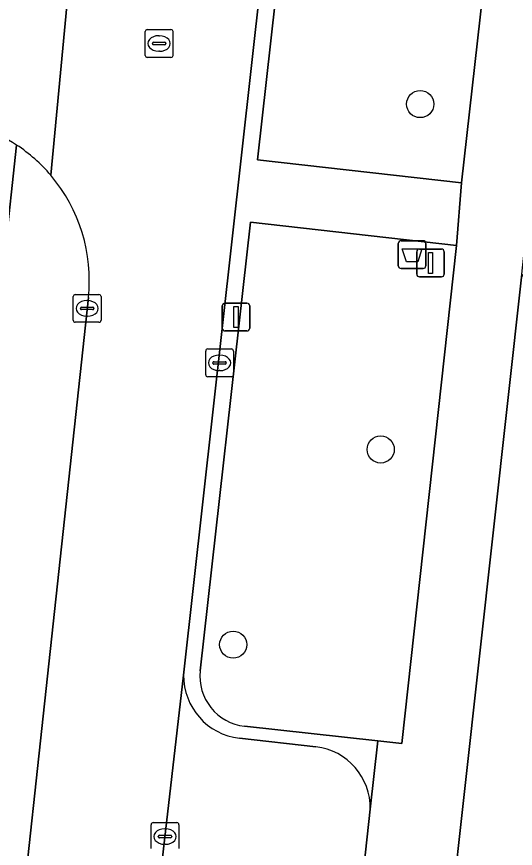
# Model space of a CAD drawing. Extents: x 161928 to 163071, y 386474 to 387428.
# Drawn here: x 162375.14 to 162393.09, y 386525.82 to 386555.76 of the extents above; entities that cross this region are included whole.
import ezdxf

# ---------------------------------------------------------------- set-up
doc = ezdxf.new("R2010")
doc.units = 0
for name, color, linetype in [('IMGEO_Afvalbak', 7, 'Continuous'), ('IMGEO_Boom', 7, 'Continuous'), ('IMGEO_Groenvoorziening', 7, 'Continuous'), ('IMGEO_Kolk', 7, 'Continuous'), ('IMGEO_Lichtmast', 7, 'Continuous'), ('IMGEO_Parkeervlak_open', 7, 'Continuous'), ('IMGEO_Rijbaan_lokaal_open', 7, 'Continuous'), ('IMGEO_Rioolput', 7, 'Continuous'), ('IMGEO_Verkeersbordpaal', 7, 'Continuous'), ('IMGEO_Voetpad_open', 7, 'Continuous')]:
    doc.layers.add(name, color=color, linetype=linetype)

msp = doc.modelspace()

# ---------------------------------------------------------------- linework, layer by layer
at = {"layer": 'IMGEO_Afvalbak'}
for p, q in [((162388.978, 386547.691), (162389.768, 386547.691)), ((162389.768, 386547.691), (162388.978, 386547.691)), ((162388.878, 386546.791), (162388.878, 386547.591)), ((162388.878, 386547.591), (162388.878, 386546.791)), ((162389.868, 386547.591), (162389.868, 386546.791)), ((162389.868, 386546.791), (162389.868, 386547.591)), ((162389.768, 386546.691), (162388.978, 386546.691)), ((162388.978, 386546.691), (162389.768, 386546.691))]:
    msp.add_line(p, q, dxfattribs=at)
msp.add_lwpolyline([(162389.021, 386547.405), (162389.725, 386547.405), (162389.576, 386546.935), (162389.17, 386546.935), (162389.021, 386547.405)], dxfattribs=at)
for centre, start, end in [((162388.978, 386547.591), 90, 180), ((162388.978, 386547.591), 90, 180), ((162389.768, 386547.591), 0, 90), ((162389.768, 386547.591), 360, 90), ((162388.978, 386546.791), 180, 270), ((162388.978, 386546.791), 180, 270), ((162389.768, 386546.791), 270, 0), ((162389.768, 386546.791), 270, 0)]:
    msp.add_arc(centre, 0.1, start, end, dxfattribs=at)
at = {"layer": 'IMGEO_Boom'}
for centre in [(162389.667, 386552.611), (162388.244, 386540.18), (162382.934, 386533.154)]:
    msp.add_circle(centre, 0.489, dxfattribs=at)
at = {"layer": 'IMGEO_Groenvoorziening'}
for points in [[(162386.515, 386574.809), (162383.807, 386550.605), (162391.149, 386549.775), (162393.833, 386573.529)], [(162390.976, 386547.518), (162383.556, 386548.365), (162381.749, 386532.21)], [(162383.339, 386530.221), (162388.138, 386529.688), (162389.007, 386529.591), (162390.976, 386547.518)]]:
    msp.add_lwpolyline(points, dxfattribs=at)
msp.add_lwpolyline([(162403.736, 386500.851), (162402.426, 386501.414), (162400.812, 386502.787), (162398.903, 386505.27), (162398.498, 386506.688), (162398.496, 386509.637), (162399.631, 386518.179), (162399.756, 386522.109), (162400.829, 386530.225), (162401.385, 386531.893), (162401.792, 386532.644), (162402.544, 386533.465), (162403.05, 386533.82), (162393.322, 386546.486), (162388.71, 386504.804), (162388.173, 386499.956), (162392.481, 386496.031), (162393.962, 386495.368), (162395.688, 386495.013), (162402.946, 386494.167), (162403.383, 386497.92)], close=True, dxfattribs=at)
msp.add_arc((162383.538, 386532.01), 1.8, 173.6252, 263.6522, dxfattribs=at)
at = {"layer": 'IMGEO_Kolk'}
for p, q in [((162377.175, 386544.83), (162377.175, 386545.682)), ((162377.25, 386545.756), (162378.102, 386545.756)), ((162378.176, 386545.682), (162378.176, 386544.83)), ((162377.477, 386545.299), (162377.875, 386545.299)), ((162377.663, 386545.536), (162377.688, 386545.536)), ((162377.434, 386545.25), (162377.434, 386545.262)), ((162377.872, 386545.213), (162377.474, 386545.213)), ((162377.918, 386545.262), (162377.918, 386545.25)), ((162378.102, 386544.756), (162377.25, 386544.756)), ((162377.686, 386544.976), (162377.661, 386544.976)), ((162382.018, 386543.796), (162382.87, 386543.796)), ((162381.943, 386542.87), (162381.943, 386543.722)), ((162382.431, 386543.576), (162382.456, 386543.576)), ((162382.944, 386543.722), (162382.944, 386542.87)), ((162382.202, 386543.29), (162382.202, 386543.302)), ((162382.64, 386543.253), (162382.242, 386543.253)), ((162382.245, 386543.339), (162382.643, 386543.339)), ((162382.686, 386543.302), (162382.686, 386543.29)), ((162382.454, 386543.016), (162382.429, 386543.016)), ((162382.87, 386542.796), (162382.018, 386542.796)), ((162380.054, 386526.748), (162380.906, 386526.748)), ((162379.979, 386525.822), (162379.979, 386526.674)), ((162380.467, 386526.528), (162380.492, 386526.528)), ((162380.98, 386526.674), (162380.98, 386525.822)), ((162380.238, 386526.242), (162380.238, 386526.254)), ((162380.676, 386526.205), (162380.278, 386526.205)), ((162380.281, 386526.291), (162380.679, 386526.291)), ((162380.722, 386526.254), (162380.722, 386526.242)), ((162380.49, 386525.968), (162380.465, 386525.968))]:
    msp.add_line(p, q, dxfattribs=at)
for points in [[(162377.175, 386544.83), (162377.175, 386545.682)], [(162377.25, 386545.756), (162378.102, 386545.756)], [(162378.176, 386545.682), (162378.176, 386544.83)], [(162378.102, 386544.756), (162377.25, 386544.756)], [(162382.018, 386543.796), (162382.87, 386543.796)], [(162381.943, 386542.87), (162381.943, 386543.722)], [(162382.944, 386543.722), (162382.944, 386542.87)], [(162382.87, 386542.796), (162382.018, 386542.796)], [(162380.054, 386526.748), (162380.906, 386526.748)], [(162379.979, 386525.822), (162379.979, 386526.674)], [(162380.98, 386526.674), (162380.98, 386525.822)]]:
    msp.add_lwpolyline(points, dxfattribs=at)
for centre, radius, start, end in [((162377.252, 386545.68), 0.0765, 91.552, 178.448), ((162377.252, 386545.68), 0.0765, 91.552, 178.448), ((162378.1, 386545.68), 0.0765, 1.552, 88.448), ((162378.1, 386545.68), 0.0765, 1.552, 88.448), ((162377.474, 386545.259), 0.0403, 85.8775, 175.7526), ((162377.879, 386545.261), 0.0386, 1.7309, 96.639), ((162377.471, 386545.249), 0.0366, 178.938, 274.7102), ((162377.875, 386545.256), 0.043, 264.8664, 352.4533), ((162377.252, 386544.832), 0.0765, 181.552, 268.448), ((162377.252, 386544.832), 0.0765, 181.552, 268.448), ((162378.1, 386544.832), 0.0765, 271.552, 358.448), ((162378.1, 386544.832), 0.0765, 271.552, 358.448), ((162382.02, 386543.72), 0.0765, 91.552, 178.448), ((162382.02, 386543.72), 0.0765, 91.552, 178.448), ((162382.868, 386543.72), 0.0765, 1.552, 88.448), ((162382.868, 386543.72), 0.0765, 1.552, 88.448), ((162382.242, 386543.299), 0.0403, 85.8775, 175.7526), ((162382.239, 386543.289), 0.0366, 178.938, 274.7102), ((162382.643, 386543.296), 0.043, 264.8664, 352.4533), ((162382.647, 386543.301), 0.0386, 1.7309, 96.639), ((162382.02, 386542.872), 0.0765, 181.552, 268.448), ((162382.02, 386542.872), 0.0765, 181.552, 268.448), ((162382.868, 386542.872), 0.0765, 271.552, 358.448), ((162382.868, 386542.872), 0.0765, 271.552, 358.448), ((162380.056, 386526.672), 0.0765, 91.552, 178.448), ((162380.056, 386526.672), 0.0765, 91.552, 178.448), ((162380.904, 386526.672), 0.0765, 1.552, 88.448), ((162380.904, 386526.672), 0.0765, 1.552, 88.448), ((162380.278, 386526.251), 0.0403, 85.8775, 175.7526), ((162380.275, 386526.241), 0.0366, 178.938, 274.7102), ((162380.679, 386526.248), 0.043, 264.8664, 352.4533), ((162380.683, 386526.253), 0.0386, 1.7309, 96.639)]:
    msp.add_arc(centre, radius, start, end, dxfattribs=at)
for centre, major_axis, ratio, start_param, end_param in [((162377.662, 386545.256), (-0.387, 0.002), 0.722429, 4.712389, 7.853982), ((162377.687, 386545.256), (-0.39, 0.002), 0.717154, 1.570796, 4.712389), ((162382.43, 386543.296), (-0.387, 0.002), 0.722429, 4.712389, 7.853982), ((162382.455, 386543.296), (-0.39, 0.002), 0.717154, 1.570796, 4.712389), ((162380.466, 386526.248), (-0.387, 0.002), 0.722429, 4.712389, 7.853982), ((162380.491, 386526.248), (-0.39, 0.002), 0.717154, 1.570796, 4.712389)]:
    msp.add_ellipse(centre, major_axis=major_axis, ratio=ratio, start_param=start_param, end_param=end_param, dxfattribs=at)
at = {"layer": 'IMGEO_Lichtmast'}
for p, q in [((162382.538, 386544.546), (162382.538, 386545.346)), ((162382.538, 386545.346), (162382.538, 386544.546)), ((162382.638, 386545.446), (162383.428, 386545.446)), ((162383.428, 386545.446), (162382.638, 386545.446)), ((162383.528, 386545.346), (162383.528, 386544.546)), ((162383.528, 386544.546), (162383.528, 386545.346)), ((162383.428, 386544.446), (162382.638, 386544.446)), ((162382.638, 386544.446), (162383.428, 386544.446))]:
    msp.add_line(p, q, dxfattribs=at)
msp.add_lwpolyline([(162382.958, 386545.321), (162383.108, 386545.321), (162383.108, 386544.571), (162382.958, 386544.571), (162382.958, 386545.321)], dxfattribs=at)
for centre, start, end in [((162382.638, 386545.346), 90, 180), ((162382.638, 386545.346), 90, 180), ((162383.428, 386545.346), 0, 90), ((162383.428, 386545.346), 360, 90), ((162382.638, 386544.546), 180, 270), ((162382.638, 386544.546), 180, 270), ((162383.428, 386544.546), 270, 0), ((162383.428, 386544.546), 270, 0)]:
    msp.add_arc(centre, 0.1, start, end, dxfattribs=at)
at = {"layer": 'IMGEO_Parkeervlak_open'}
for points in [[(162381.15, 386532.061), (162379.433, 386517.155), (162386.677, 386516.292), (162387.869, 386527.229)], [(162385.91, 386529.482), (162383.157, 386529.788)]]:
    msp.add_lwpolyline(points, dxfattribs=at)
for centre, radius, start, end in [((162383.411, 386532.035), 2.261, 179.3376, 263.5497), ((162385.635, 386527.265), 2.234, 359.0862, 82.9282)]:
    msp.add_arc(centre, radius, start, end, dxfattribs=at)
at = {"layer": 'IMGEO_Rijbaan_lokaal_open'}
for points in [[(162391.61, 386625.86), (162392.296, 386632), (162392.862, 386637.456), (162385.93, 386638.274), (162377.724, 386564.413), (162376.367, 386550.047)], [(162375.565, 386506.213), (162378.144, 386505.94), (162379.433, 386517.155), (162381.15, 386532.061), (162391.61, 386625.86)], [(162376.367, 386550.047), (162377.724, 386564.413)], [(162377.72, 386545.644), (162373.695, 386508.531)]]:
    msp.add_lwpolyline(points, dxfattribs=at)
for centre, radius, start, end in [((162371.92, 386546.261), 5.841, 56.5774, 83.5606), ((162371.944, 386546.29), 5.804, 40.3429, 56.616), ((162371.907, 386546.267), 5.846, 353.8813, 40.2821)]:
    msp.add_arc(centre, radius, start, end, dxfattribs=at)
at = {"layer": 'IMGEO_Rioolput'}
for p, q in [((162379.765, 386554.365), (162379.765, 386555.217)), ((162379.84, 386555.291), (162380.692, 386555.291)), ((162380.766, 386555.217), (162380.766, 386554.365)), ((162380.253, 386555.071), (162380.278, 386555.071)), ((162380.024, 386554.785), (162380.024, 386554.797)), ((162380.462, 386554.748), (162380.064, 386554.748)), ((162380.067, 386554.834), (162380.465, 386554.834)), ((162380.508, 386554.797), (162380.508, 386554.785)), ((162380.692, 386554.291), (162379.84, 386554.291)), ((162380.276, 386554.511), (162380.251, 386554.511))]:
    msp.add_line(p, q, dxfattribs=at)
for points in [[(162379.765, 386554.365), (162379.765, 386555.217)], [(162379.84, 386555.291), (162380.692, 386555.291)], [(162380.766, 386555.217), (162380.766, 386554.365)], [(162380.692, 386554.291), (162379.84, 386554.291)]]:
    msp.add_lwpolyline(points, dxfattribs=at)
for centre, radius, start, end in [((162379.842, 386555.215), 0.0765, 91.552, 178.448), ((162379.842, 386555.215), 0.0765, 91.552, 178.448), ((162380.69, 386555.215), 0.0765, 1.552, 88.448), ((162380.69, 386555.215), 0.0765, 1.552, 88.448), ((162380.064, 386554.794), 0.0403, 85.8775, 175.7526), ((162380.061, 386554.784), 0.0366, 178.938, 274.7102), ((162380.465, 386554.791), 0.043, 264.8664, 352.4533), ((162380.469, 386554.796), 0.0386, 1.7309, 96.639), ((162379.842, 386554.367), 0.0765, 181.552, 268.448), ((162379.842, 386554.367), 0.0765, 181.552, 268.448), ((162380.69, 386554.367), 0.0765, 271.552, 358.448), ((162380.69, 386554.367), 0.0765, 271.552, 358.448)]:
    msp.add_arc(centre, radius, start, end, dxfattribs=at)
for centre, major_axis, ratio, start_param, end_param in [((162380.252, 386554.791), (-0.387, 0.002), 0.722429, 4.712389, 7.853982), ((162380.277, 386554.791), (-0.39, 0.002), 0.717154, 1.570796, 4.712389)]:
    msp.add_ellipse(centre, major_axis=major_axis, ratio=ratio, start_param=start_param, end_param=end_param, dxfattribs=at)
at = {"layer": 'IMGEO_Verkeersbordpaal'}
for p, q in [((162389.64, 386547.391), (162390.43, 386547.391)), ((162390.43, 386547.391), (162389.64, 386547.391)), ((162389.54, 386546.491), (162389.54, 386547.291)), ((162389.54, 386547.291), (162389.54, 386546.491)), ((162390.53, 386547.291), (162390.53, 386546.491)), ((162390.53, 386546.491), (162390.53, 386547.291)), ((162390.43, 386546.391), (162389.64, 386546.391)), ((162389.64, 386546.391), (162390.43, 386546.391))]:
    msp.add_line(p, q, dxfattribs=at)
msp.add_lwpolyline([(162389.96, 386547.266), (162390.11, 386547.266), (162390.11, 386546.516), (162389.96, 386546.516), (162389.96, 386547.266)], dxfattribs=at)
for centre, start, end in [((162389.64, 386547.291), 90, 180), ((162389.64, 386547.291), 90, 180), ((162390.43, 386547.291), 0, 90), ((162390.43, 386547.291), 360, 90), ((162389.64, 386546.491), 180, 270), ((162389.64, 386546.491), 180, 270), ((162390.43, 386546.491), 270, 0), ((162390.43, 386546.491), 270, 0)]:
    msp.add_arc(centre, 0.1, start, end, dxfattribs=at)
at = {"layer": 'IMGEO_Voetpad_open'}
for points in [[(162387.016, 386579.921), (162387.805, 386586.742), (162392.123, 386625.803), (162391.61, 386625.86), (162381.15, 386532.061)], [(162381.749, 386532.21), (162383.556, 386548.365), (162390.976, 386547.518), (162391.149, 386549.775), (162383.807, 386550.605), (162386.515, 386574.809)], [(162393.833, 386573.529), (162391.149, 386549.775), (162390.976, 386547.518), (162389.007, 386529.591), (162388.138, 386529.688), (162387.869, 386527.229), (162386.677, 386516.292), (162385.46, 386505.167), (162384.878, 386500), (162384.399, 386495.945), (162383.844, 386490.932)], [(162383.841, 386490.387), (162389.885, 386489.814), (162389.625, 386489.868), (162389.37, 386489.945), (162389.124, 386490.045), (162388.887, 386490.166), (162388.662, 386490.308), (162388.451, 386490.469), (162388.255, 386490.649), (162388.076, 386490.845), (162387.915, 386491.057), (162387.774, 386491.282), (162387.653, 386491.519), (162387.554, 386491.766), (162387.478, 386492.02), (162387.424, 386492.281), (162387.394, 386492.545), (162387.388, 386492.811), (162387.405, 386493.076), (162388.173, 386499.956), (162388.71, 386504.804), (162393.322, 386546.486), (162393.659, 386549.647), (162395.336, 386564.99)], [(162374.715, 386547.215), (162375.137, 386551.136)], [(162375.137, 386551.136), (162374.715, 386547.215)], [(162373.695, 386508.531), (162377.72, 386545.644)], [(162387.869, 386527.229), (162388.138, 386529.688), (162383.339, 386530.221)], [(162383.157, 386529.788), (162385.91, 386529.482)]]:
    msp.add_lwpolyline(points, dxfattribs=at)
for centre, radius, start, end in [((162371.92, 386546.261), 5.841, 56.5774, 83.5606), ((162371.944, 386546.29), 5.804, 40.3429, 56.616), ((162371.907, 386546.267), 5.846, 353.8813, 40.2821), ((162383.538, 386532.01), 1.8, 173.6252, 263.6522), ((162383.411, 386532.035), 2.261, 179.3376, 263.5497), ((162385.635, 386527.265), 2.234, 359.0862, 82.9282)]:
    msp.add_arc(centre, radius, start, end, dxfattribs=at)

doc.saveas('drawing.dxf')
